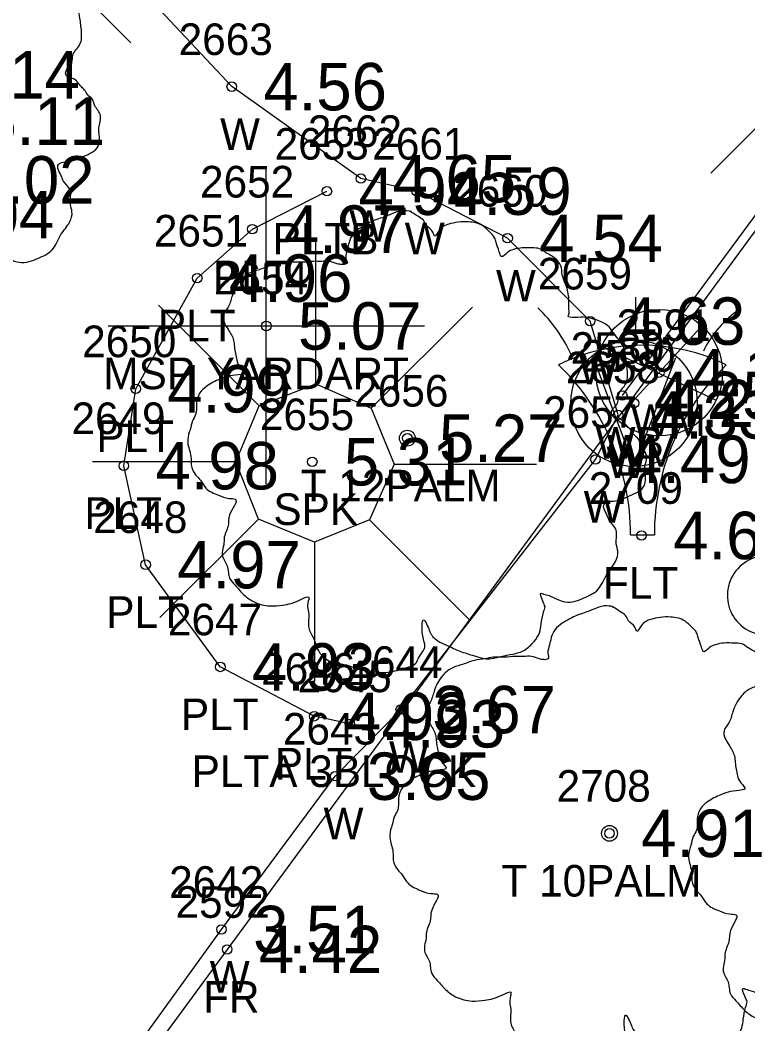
# Model space of a CAD drawing. Extents: x 2608598 to 2610682, y 641451 to 643526.
# Drawn here: x 2610119.19 to 2610142.19, y 642038.34 to 642070.09 of the extents above; entities that cross this region are included whole.
import ezdxf

# ---------------------------------------------------------------- set-up
doc = ezdxf.new("R2010")
doc.units = 0
for name, color, linetype in [('RD_EX_BldgApp', 7, 'Continuous'), ('RD_EX_BldgApp_txCode', 7, 'Continuous'), ('RD_EX_Fence_Other', 7, 'Continuous'), ('RD_EX_Fence_Other_txCode', 7, 'Continuous'), ('RD_EX_Misc', 7, 'Continuous'), ('RD_EX_Misc_txCode', 7, 'Continuous'), ('RD_EX_TX_BldgApp_ELEV', 7, 'Continuous'), ('RD_EX_TX_Fence_Other_ELEV', 7, 'Continuous'), ('RD_EX_TX_Misc_ELEV', 7, 'Continuous'), ('RD_EX_TX_UT_ELEV', 7, 'Continuous'), ('RD_EX_TX_VEG_ELEV', 7, 'Continuous'), ('RD_EX_UT', 7, 'Continuous'), ('RD_EX_UT_txCode', 7, 'Continuous'), ('RD_EX_VEG', 7, 'Continuous'), ('RD_EX_VEG_txCode', 7, 'Continuous'), ('RD_SMD_Locator', 7, 'Continuous')]:
    doc.layers.add(name, color=color, linetype=linetype)

msp = doc.modelspace()

# ---------------------------------------------------------------- linework, layer by layer
at = {"layer": 'RD_EX_BldgApp'}
for p, q in [((2610119.506, 642072.565), (2610122.697, 642069.373)), ((2610144.137, 642068.369), (2610141.019, 642065.251)), ((2610128.54, 642058.584), (2610128.54, 642063.094)), ((2610126.752, 642057.886), (2610123.569, 642061.069)), ((2610130.29, 642057.815), (2610133.486, 642061.011)), ((2610126.009, 642056.122), (2610121.486, 642056.122)), ((2610131.014, 642056.04), (2610135.511, 642056.04)), ((2610126.728, 642054.31), (2610123.61, 642051.193)), ((2610130.236, 642054.286), (2610133.428, 642051.094)), ((2610138.486, 642053.808), (2610139.236, 642053.808)), ((2610128.499, 642053.579), (2610128.499, 642049.168))]:
    msp.add_line(p, q, dxfattribs=at)
for points in [[(2610119.551, 642099.941), (2610134.705, 642085.572), (2610148.567, 642072.254), (2610138.223, 642058.218)], [(2610119.539, 642032.985), (2610125.556, 642041.329), (2610129.153, 642046.176), (2610131.221, 642048.284), (2610137.373, 642056.194), (2610138.092, 642057.602), (2610137.208, 642060.569), (2610134.6, 642063.19), (2610131.718, 642064.679), (2610129.964, 642065.077), (2610125.881, 642067.984), (2610120.868, 642073.349), (2610110.856, 642080.224), (2610108.66, 642082.981), (2610107.198, 642086.318), (2610106.665, 642087.897), (2610105.304, 642090.989)], [(2610129.614, 642047.833), (2610128.487, 642048.071), (2610125.52, 642049.632), (2610123.16, 642052.866), (2610122.469, 642055.996), (2610122.847, 642058.428), (2610124.792, 642061.928), (2610126.532, 642063.478), (2610128.89, 642064.676)]]:
    msp.add_lwpolyline(points, dxfattribs=at)
msp.add_lwpolyline([(2610126.752, 642057.886), (2610128.54, 642058.584), (2610130.29, 642057.815), (2610131.014, 642056.04), (2610130.236, 642054.286), (2610128.499, 642053.579), (2610126.728, 642054.31), (2610126.009, 642056.122)], close=True, dxfattribs=at)
for centre, radius, start, end in [((2610100.78, 642061.146), 37.876, 358.0671, 0.2715), ((2610132.169, 642057.451), 4.895, 24.3279, 46.2665), ((2610143.749, 642058.201), 3.283, 123.2906, 154.4886), ((2610138.861, 642053.808), 5.997, 63.7794, 116.2206), ((2610130.986, 642053.808), 7.5, 0, 45.8366), ((2610146.736, 642053.808), 7.5, 134.1634, 180)]:
    msp.add_arc(centre, radius, start, end, dxfattribs=at)
at = {"layer": 'RD_EX_Fence_Other'}
msp.add_lwpolyline([(2610147.084, 642069.782), (2610125.734, 642040.697), (2610098.694, 642003.858), (2610084.195, 641984.008), (2610080.523, 641986.54)], dxfattribs=at)
at = {"layer": 'RD_EX_Misc'}
for p, q in [((2610126.974, 642055.415), (2610126.974, 642065.415)), ((2610121.974, 642060.415), (2610131.974, 642060.415))]:
    msp.add_line(p, q, dxfattribs=at)
at = {"layer": 'RD_EX_UT'}
for p, q in [((2610138.041, 642057.481), (2610140.709, 642060.378)), ((2610137.56, 642059.777), (2610141.191, 642058.064)), ((2610138.594, 642055.977), (2610137.29, 642059.46)), ((2610138.594, 642055.977), (2610139.916, 642059.422))]:
    msp.add_line(p, q, dxfattribs=at)
for centre in [(2610139.393, 642058.94), (2610138.594, 642057.97)]:
    msp.add_circle(centre, 2, dxfattribs=at)
at = {"layer": 'RD_EX_VEG'}
for centre, radius in [((2610131.431, 642056.866), 0.25), ((2610131.418, 642056.847), 0.0001), ((2610137.817, 642044.369), 0.25), ((2610137.804, 642044.35), 0.0001)]:
    msp.add_circle(centre, radius, dxfattribs=at)
msp.add_arc((2610142.8, 642051.893), 1.257, 96.4518, 294.734, dxfattribs=at)
for points in [[(2610118.534, 642062.279), (2610118.459, 642062.454), (2610118.409, 642062.703), (2610118.484, 642062.678), (2610118.659, 642062.628), (2610118.934, 642062.503), (2610119.159, 642062.429), (2610119.483, 642062.454), (2610119.758, 642062.553), (2610120.208, 642062.828), (2610120.483, 642063.303), (2610120.758, 642063.703), (2610120.833, 642064.028), (2610120.783, 642064.253), (2610120.758, 642064.752), (2610120.558, 642065.002), (2610120.508, 642065.127), (2610120.408, 642065.527), (2610120.483, 642065.577), (2610120.758, 642065.627), (2610121.133, 642065.752), (2610121.408, 642065.877), (2610121.632, 642066.052), (2610121.707, 642066.277), (2610121.682, 642066.677), (2610121.732, 642067.076), (2610121.657, 642067.226), (2610121.557, 642067.376), (2610121.482, 642067.576), (2610121.333, 642067.726), (2610121.233, 642067.876), (2610121.133, 642067.976), (2610121.008, 642068.126), (2610120.833, 642068.251), (2610120.683, 642068.301), (2610120.633, 642068.451), (2610120.783, 642068.651), (2610120.833, 642068.751), (2610120.858, 642068.976), (2610121.083, 642069.325), (2610121.133, 642069.725), (2610121.083, 642070.15), (2610121.033, 642070.425), (2610120.883, 642070.7), (2610120.683, 642070.95), (2610120.558, 642071.125), (2610120.383, 642071.25), (2610120.058, 642071.375), (2610119.808, 642071.425), (2610119.458, 642071.425), (2610119.258, 642071.475), (2610119.283, 642071.525), (2610119.283, 642071.674), (2610119.283, 642071.949), (2610119.208, 642072.399), (2610119.059, 642072.899), (2610119.059, 642072.924), (2610118.959, 642073.174), (2610118.734, 642073.374), (2610118.559, 642073.474), (2610118.359, 642073.599), (2610118.109, 642073.624), (2610117.809, 642073.624), (2610117.534, 642073.574), (2610117.334, 642073.474), (2610117.159, 642073.349), (2610117.084, 642073.499), (2610116.984, 642073.799), (2610116.934, 642073.948), (2610116.785, 642074.123), (2610116.56, 642074.323), (2610116.11, 642074.448), (2610115.485, 642074.373), (2610115.185, 642074.173), (2610115.035, 642073.998), (2610114.985, 642074.123), (2610114.785, 642074.323), (2610114.685, 642074.498), (2610114.511, 642074.623), (2610114.361, 642074.723), (2610114.261, 642074.773)], [(2610131.563, 642064.033), (2610131.263, 642064.058), (2610130.938, 642063.958), (2610130.688, 642063.858), (2610130.463, 642063.783), (2610130.238, 642063.683), (2610129.938, 642063.508), (2610129.713, 642063.308), (2610129.588, 642063.058), (2610129.538, 642062.833), (2610129.489, 642062.559), (2610129.489, 642062.384), (2610129.364, 642062.359), (2610129.214, 642062.384), (2610128.964, 642062.459), (2610128.714, 642062.459), (2610128.464, 642062.459), (2610128.114, 642062.434), (2610127.764, 642062.434), (2610127.489, 642062.384), (2610127.165, 642062.334), (2610126.79, 642062.209), (2610126.44, 642062.084), (2610126.14, 642061.834), (2610125.89, 642061.359), (2610125.765, 642061.009), (2610125.615, 642060.759), (2610125.765, 642060.31), (2610125.94, 642059.96), (2610125.965, 642059.76), (2610126.04, 642059.335), (2610126.14, 642059.11), (2610126.265, 642058.91), (2610126.19, 642058.885), (2610125.815, 642058.835), (2610125.515, 642058.735), (2610125.09, 642058.51), (2610124.866, 642058.285), (2610124.766, 642057.96), (2610124.741, 642057.611), (2610124.641, 642057.411), (2610124.566, 642057.136), (2610124.541, 642057.061), (2610124.491, 642056.736), (2610124.591, 642056.286), (2610124.616, 642055.936), (2610124.741, 642055.711), (2610124.891, 642055.537), (2610125.065, 642055.287), (2610125.465, 642055.062), (2610125.79, 642054.962), (2610125.99, 642054.937), (2610125.815, 642054.437), (2610125.765, 642054.087), (2610125.64, 642053.687), (2610125.64, 642053.612), (2610125.59, 642053.138), (2610125.74, 642052.813), (2610125.815, 642052.438), (2610125.99, 642052.213), (2610126.265, 642051.913), (2610126.59, 642051.688), (2610127.09, 642051.563), (2610127.489, 642051.588), (2610128.064, 642051.763), (2610128.314, 642051.838), (2610128.289, 642051.663), (2610128.314, 642051.288), (2610128.314, 642050.864), (2610128.464, 642050.539), (2610128.564, 642050.264), (2610128.714, 642050.014), (2610129.039, 642049.789), (2610129.439, 642049.714), (2610129.863, 642049.564), (2610130.313, 642049.489), (2610130.813, 642049.464), (2610131.413, 642049.614), (2610131.688, 642049.739), (2610131.788, 642049.914), (2610131.987, 642050.289), (2610131.937, 642050.514), (2610131.962, 642051.114), (2610132.062, 642050.939), (2610132.237, 642050.589), (2610132.737, 642050.289), (2610133.137, 642050.114), (2610133.612, 642049.964), (2610133.912, 642049.889), (2610134.386, 642049.964), (2610134.761, 642050.039), (2610135.136, 642050.164), (2610135.436, 642050.439), (2610135.611, 642050.714), (2610135.661, 642050.989), (2610135.736, 642051.363), (2610135.786, 642051.538)], [(2610135.786, 642051.538), (2610135.711, 642051.713), (2610135.661, 642051.963), (2610135.736, 642051.938), (2610135.911, 642051.888), (2610136.186, 642051.763), (2610136.411, 642051.688), (2610136.735, 642051.713), (2610137.01, 642051.813), (2610137.46, 642052.088), (2610137.735, 642052.563), (2610138.01, 642052.963), (2610138.085, 642053.288), (2610138.035, 642053.512), (2610138.01, 642054.012), (2610137.81, 642054.262), (2610137.76, 642054.387), (2610137.66, 642054.787), (2610137.735, 642054.837), (2610138.01, 642054.887), (2610138.385, 642055.012), (2610138.66, 642055.137), (2610138.884, 642055.312), (2610138.959, 642055.537), (2610138.934, 642055.936), (2610138.984, 642056.336), (2610138.909, 642056.486), (2610138.809, 642056.636), (2610138.734, 642056.836), (2610138.585, 642056.986), (2610138.485, 642057.136), (2610138.385, 642057.236), (2610138.26, 642057.386), (2610138.085, 642057.511), (2610137.935, 642057.561), (2610137.885, 642057.711), (2610138.035, 642057.911), (2610138.085, 642058.01), (2610138.11, 642058.235), (2610138.335, 642058.585), (2610138.385, 642058.985), (2610138.335, 642059.41), (2610138.285, 642059.685), (2610138.135, 642059.96), (2610137.935, 642060.21), (2610137.81, 642060.384), (2610137.635, 642060.509), (2610137.31, 642060.634), (2610137.06, 642060.684), (2610136.71, 642060.684), (2610136.51, 642060.734), (2610136.535, 642060.784), (2610136.535, 642060.934), (2610136.535, 642061.209), (2610136.46, 642061.659), (2610136.311, 642062.159), (2610136.311, 642062.184), (2610136.211, 642062.434), (2610135.986, 642062.633), (2610135.811, 642062.733), (2610135.611, 642062.858), (2610135.361, 642062.883), (2610135.061, 642062.883), (2610134.786, 642062.833), (2610134.586, 642062.733), (2610134.411, 642062.608), (2610134.336, 642062.758), (2610134.236, 642063.058), (2610134.186, 642063.208), (2610134.037, 642063.383), (2610133.812, 642063.583), (2610133.362, 642063.708), (2610132.737, 642063.633), (2610132.437, 642063.433), (2610132.287, 642063.258), (2610132.237, 642063.383), (2610132.037, 642063.583), (2610131.937, 642063.758), (2610131.763, 642063.883), (2610131.613, 642063.983), (2610131.513, 642064.033)], [(2610137.949, 642051.536), (2610137.649, 642051.561), (2610137.324, 642051.461), (2610137.074, 642051.361), (2610136.849, 642051.286), (2610136.624, 642051.186), (2610136.324, 642051.011), (2610136.1, 642050.811), (2610135.975, 642050.561), (2610135.925, 642050.336), (2610135.875, 642050.062), (2610135.875, 642049.887), (2610135.75, 642049.862), (2610135.6, 642049.887), (2610135.35, 642049.962), (2610135.1, 642049.962), (2610134.85, 642049.962), (2610134.5, 642049.937), (2610134.15, 642049.937), (2610133.876, 642049.887), (2610133.551, 642049.837), (2610133.176, 642049.712), (2610132.826, 642049.587), (2610132.526, 642049.337), (2610132.276, 642048.862), (2610132.151, 642048.512), (2610132.001, 642048.262), (2610132.151, 642047.813), (2610132.326, 642047.463), (2610132.351, 642047.263), (2610132.426, 642046.838), (2610132.526, 642046.613), (2610132.651, 642046.413), (2610132.576, 642046.388), (2610132.201, 642046.338), (2610131.901, 642046.238), (2610131.477, 642046.013), (2610131.252, 642045.788), (2610131.152, 642045.464), (2610131.127, 642045.114), (2610131.027, 642044.914), (2610130.952, 642044.639), (2610130.927, 642044.564), (2610130.877, 642044.239), (2610130.977, 642043.789), (2610131.002, 642043.439), (2610131.127, 642043.215), (2610131.277, 642043.04), (2610131.452, 642042.79), (2610131.851, 642042.565), (2610132.176, 642042.465), (2610132.376, 642042.44), (2610132.201, 642041.94), (2610132.151, 642041.59), (2610132.026, 642041.19), (2610132.026, 642041.116), (2610131.976, 642040.641), (2610132.126, 642040.316), (2610132.201, 642039.941), (2610132.376, 642039.716), (2610132.651, 642039.416), (2610132.976, 642039.191), (2610133.476, 642039.066), (2610133.876, 642039.091), (2610134.45, 642039.266), (2610134.7, 642039.341), (2610134.675, 642039.166), (2610134.7, 642038.791), (2610134.7, 642038.367), (2610134.85, 642038.042), (2610134.95, 642037.767), (2610135.1, 642037.517), (2610135.425, 642037.292), (2610135.825, 642037.217), (2610136.249, 642037.067), (2610136.699, 642036.992), (2610137.199, 642036.967), (2610137.799, 642037.117), (2610138.074, 642037.242), (2610138.174, 642037.417), (2610138.374, 642037.792), (2610138.324, 642038.017), (2610138.349, 642038.617), (2610138.448, 642038.442), (2610138.623, 642038.092), (2610139.123, 642037.792), (2610139.523, 642037.617), (2610139.998, 642037.467), (2610140.298, 642037.392), (2610140.772, 642037.467), (2610141.147, 642037.542), (2610141.522, 642037.667), (2610141.822, 642037.942), (2610141.997, 642038.217), (2610142.047, 642038.492), (2610142.122, 642038.866), (2610142.172, 642039.041)], [(2610142.172, 642039.041), (2610142.097, 642039.216), (2610142.047, 642039.466), (2610142.122, 642039.441), (2610142.297, 642039.391), (2610142.572, 642039.266), (2610142.797, 642039.191), (2610143.121, 642039.216), (2610143.396, 642039.316), (2610143.846, 642039.591), (2610144.121, 642040.066), (2610144.396, 642040.466), (2610144.471, 642040.791), (2610144.421, 642041.016), (2610144.396, 642041.515), (2610144.196, 642041.765), (2610144.146, 642041.89), (2610144.046, 642042.29), (2610144.121, 642042.34), (2610144.396, 642042.39), (2610144.771, 642042.515), (2610145.046, 642042.64), (2610145.271, 642042.815), (2610145.345, 642043.04), (2610145.321, 642043.439), (2610145.37, 642043.839), (2610145.296, 642043.989), (2610145.196, 642044.139), (2610145.121, 642044.339), (2610144.971, 642044.489), (2610144.871, 642044.639), (2610144.771, 642044.739), (2610144.646, 642044.889), (2610144.471, 642045.014), (2610144.321, 642045.064), (2610144.271, 642045.214), (2610144.421, 642045.414), (2610144.471, 642045.514), (2610144.496, 642045.738), (2610144.721, 642046.088), (2610144.771, 642046.488), (2610144.721, 642046.913), (2610144.671, 642047.188), (2610144.521, 642047.463), (2610144.321, 642047.713), (2610144.196, 642047.888), (2610144.021, 642048.012), (2610143.696, 642048.137), (2610143.446, 642048.187), (2610143.096, 642048.187), (2610142.897, 642048.237), (2610142.922, 642048.287), (2610142.922, 642048.437), (2610142.922, 642048.712), (2610142.847, 642049.162), (2610142.697, 642049.662), (2610142.697, 642049.687), (2610142.597, 642049.937), (2610142.372, 642050.137), (2610142.197, 642050.236), (2610141.997, 642050.361), (2610141.747, 642050.386), (2610141.447, 642050.386), (2610141.172, 642050.336), (2610140.972, 642050.236), (2610140.797, 642050.112), (2610140.722, 642050.261), (2610140.623, 642050.561), (2610140.573, 642050.711), (2610140.423, 642050.886), (2610140.198, 642051.086), (2610139.748, 642051.211), (2610139.123, 642051.136), (2610138.823, 642050.936), (2610138.673, 642050.761), (2610138.623, 642050.886), (2610138.423, 642051.086), (2610138.324, 642051.261), (2610138.149, 642051.386), (2610137.999, 642051.486), (2610137.899, 642051.536)], [(2610147.388, 642050.889), (2610147.088, 642050.914), (2610146.764, 642050.814), (2610146.514, 642050.715), (2610146.289, 642050.64), (2610146.064, 642050.54), (2610145.764, 642050.365), (2610145.539, 642050.165), (2610145.414, 642049.915), (2610145.364, 642049.69), (2610145.314, 642049.415), (2610145.314, 642049.24), (2610145.189, 642049.215), (2610145.039, 642049.24), (2610144.789, 642049.315), (2610144.539, 642049.315), (2610144.29, 642049.315), (2610143.94, 642049.29), (2610143.59, 642049.29), (2610143.315, 642049.24), (2610142.99, 642049.19), (2610142.615, 642049.065), (2610142.265, 642048.94), (2610141.966, 642048.69), (2610141.716, 642048.216), (2610141.591, 642047.866), (2610141.441, 642047.616), (2610141.591, 642047.166), (2610141.766, 642046.816), (2610141.791, 642046.616), (2610141.866, 642046.192), (2610141.966, 642045.967), (2610142.091, 642045.767), (2610142.016, 642045.742), (2610141.641, 642045.692), (2610141.341, 642045.592), (2610140.916, 642045.367), (2610140.691, 642045.142), (2610140.591, 642044.817), (2610140.566, 642044.467), (2610140.466, 642044.267), (2610140.391, 642043.992), (2610140.366, 642043.917), (2610140.316, 642043.593), (2610140.416, 642043.143), (2610140.441, 642042.793), (2610140.566, 642042.568), (2610140.716, 642042.393), (2610140.891, 642042.143), (2610141.291, 642041.918), (2610141.616, 642041.818), (2610141.816, 642041.793), (2610141.641, 642041.294), (2610141.591, 642040.944), (2610141.466, 642040.544), (2610141.466, 642040.469), (2610141.416, 642039.994), (2610141.566, 642039.669), (2610141.641, 642039.295), (2610141.816, 642039.07), (2610142.091, 642038.77), (2610142.415, 642038.545), (2610142.915, 642038.42), (2610143.315, 642038.445), (2610143.89, 642038.62), (2610144.14, 642038.695), (2610144.115, 642038.52), (2610144.14, 642038.145), (2610144.14, 642037.72), (2610144.29, 642037.395), (2610144.39, 642037.12), (2610144.539, 642036.871), (2610144.864, 642036.646), (2610145.264, 642036.571), (2610145.689, 642036.421), (2610146.139, 642036.346), (2610146.639, 642036.321), (2610147.238, 642036.471), (2610147.513, 642036.596), (2610147.613, 642036.771), (2610147.813, 642037.145), (2610147.763, 642037.37), (2610147.788, 642037.97), (2610147.888, 642037.795), (2610148.063, 642037.445), (2610148.563, 642037.145), (2610148.963, 642036.971), (2610149.437, 642036.821), (2610149.737, 642036.746), (2610150.212, 642036.821), (2610150.587, 642036.896), (2610150.962, 642037.021), (2610151.262, 642037.295), (2610151.436, 642037.57), (2610151.486, 642037.845), (2610151.561, 642038.22), (2610151.611, 642038.395)]]:
    msp.add_spline(points, degree=3, dxfattribs=at)
at = {"layer": 'RD_SMD_Locator'}
for centre in [(2610125.881, 642067.984), (2610129.964, 642065.077), (2610128.89, 642064.676), (2610131.718, 642064.679), (2610126.532, 642063.478), (2610134.6, 642063.19), (2610124.792, 642061.928), (2610126.974, 642060.415), (2610137.208, 642060.569), (2610139.393, 642058.94), (2610122.847, 642058.428), (2610138.223, 642058.218), (2610138.594, 642057.97), (2610138.092, 642057.602), (2610131.431, 642056.866), (2610137.373, 642056.194), (2610122.469, 642055.996), (2610128.426, 642056.12), (2610138.833, 642053.79), (2610123.16, 642052.866), (2610125.52, 642049.632), (2610131.221, 642048.284), (2610128.487, 642048.071), (2610129.614, 642047.833), (2610129.153, 642046.176), (2610137.817, 642044.369), (2610125.556, 642041.329), (2610125.734, 642040.697)]:
    msp.add_circle(centre, 0.15, dxfattribs=at)

# ---------------------------------------------------------------- texts
at = {"layer": 'RD_EX_BldgApp_txCode'}
for s, p in [('2653', (2610127.237, 642065.676)), ('2652', (2610124.879, 642064.478)), ('2651', (2610123.422, 642062.928)), ('PLTB', (2610127.174, 642062.676)), ('PLT', (2610125.288, 642061.478)), ('PLT', (2610123.548, 642059.928)), ('2650', (2610121.154, 642059.428)), ('2649', (2610120.816, 642056.996)), ('2655', (2610126.772, 642057.12)), ('PLT', (2610121.603, 642056.428)), ('2709', (2610137.164, 642054.79)), ('SPK', (2610127.197, 642054.12)), ('PLT', (2610121.225, 642053.996)), ('2648', (2610121.506, 642053.866)), ('FLT', (2610137.613, 642051.79)), ('PLT', (2610121.916, 642050.866)), ('2647', (2610123.867, 642050.632)), ('2646', (2610126.81, 642049.071)), ('2645', (2610127.961, 642048.833)), ('PLT', (2610124.276, 642047.632)), ('PLTA 3BLOCK', (2610124.614, 642045.833)), ('PLT', (2610127.243, 642046.071))]:
    msp.add_text(s, height=1, dxfattribs=at).set_placement(p)
at = {"layer": 'RD_EX_Fence_Other_txCode'}
for s, p in [('2592', (2610124.104, 642041.697)), ('FR', (2610124.978, 642038.697))]:
    msp.add_text(s, height=1, dxfattribs=at).set_placement(p)
at = {"layer": 'RD_EX_Misc_txCode'}
for s, p in [('2663', (2610124.204, 642068.984)), ('W', (2610125.511, 642065.984)), ('2662', (2610128.287, 642066.077)), ('2661', (2610130.324, 642065.679)), ('2660', (2610132.883, 642064.19)), ('W', (2610129.594, 642063.077)), ('W', (2610131.348, 642062.679)), ('2654', (2610125.32, 642061.415)), ('2659', (2610135.554, 642061.569)), ('W', (2610134.23, 642061.19)), ('2589', (2610136.593, 642059.218)), ('2658', (2610136.438, 642058.602)), ('W', (2610136.837, 642058.569)), ('MSP YARDART', (2610121.824, 642058.415)), ('2657', (2610135.719, 642057.194)), ('WB', (2610137.381, 642056.218)), ('W', (2610137.721, 642055.602)), ('W', (2610137.003, 642054.194)), ('2644', (2610129.567, 642049.284)), ('2643', (2610127.499, 642047.176)), ('W', (2610130.851, 642046.284)), ('W', (2610128.783, 642044.176)), ('2642', (2610123.903, 642042.329)), ('W', (2610125.186, 642039.329))]:
    msp.add_text(s, height=1, dxfattribs=at).set_placement(p)
at = {"layer": 'RD_EX_TX_BldgApp_ELEV'}
for s, p in [('5.14', (2610117.18, 642067.607)), ('5.11', (2610117.97, 642066.144)), ('5.02', (2610117.64, 642064.287)), ('4.94', (2610129.89, 642063.926)), ('5.04', (2610116.368, 642063.184)), ('4.97', (2610127.532, 642062.728)), ('4.96', (2610125.792, 642061.178)), ('4.99', (2610123.847, 642057.678)), ('4.98', (2610123.469, 642055.246)), ('5.31', (2610129.426, 642055.37)), ('4.69', (2610139.833, 642053.04)), ('4.97', (2610124.16, 642052.116)), ('4.93', (2610126.52, 642048.882)), ('4.92', (2610129.487, 642047.321)), ('4.93', (2610130.614, 642047.083))]:
    msp.add_text(s, height=1.5, dxfattribs=at).set_placement(p)
at = {"layer": 'RD_EX_TX_Fence_Other_ELEV'}
msp.add_text('4.42', height=1.5, dxfattribs=at).set_placement((2610126.734, 642039.947))
at = {"layer": 'RD_EX_TX_Misc_ELEV'}
for s, p in [('4.56', (2610126.881, 642067.234)), ('4.65', (2610130.964, 642064.327)), ('4.59', (2610132.718, 642063.929)), ('4.54', (2610135.6, 642062.44)), ('5.07', (2610127.974, 642059.665)), ('4.63', (2610138.208, 642059.819)), ('4.25', (2610139.223, 642057.468)), ('4.33', (2610139.092, 642056.852)), ('4.49', (2610138.373, 642055.444)), ('3.67', (2610132.221, 642047.534)), ('3.65', (2610130.153, 642045.426)), ('3.51', (2610126.556, 642040.579))]:
    msp.add_text(s, height=1.5, dxfattribs=at).set_placement(p)
at = {"layer": 'RD_EX_TX_UT_ELEV'}
for s, p in [('4.11', (2610140.393, 642058.19)), ('4.24', (2610139.594, 642057.22))]:
    msp.add_text(s, height=1.5, dxfattribs=at).set_placement(p)
at = {"layer": 'RD_EX_TX_VEG_ELEV'}
for s, p in [('5.27', (2610132.431, 642056.116)), ('4.91', (2610138.817, 642043.619))]:
    msp.add_text(s, height=1.5, dxfattribs=at).set_placement(p)
at = {"layer": 'RD_EX_UT_txCode'}
for s, p in [('2591', (2610138.047, 642059.94)), ('2590', (2610136.925, 642058.97)), ('WM', (2610138.488, 642056.94)), ('WV', (2610137.736, 642055.97))]:
    msp.add_text(s, height=1, dxfattribs=at).set_placement(p)
at = {"layer": 'RD_EX_VEG_txCode'}
for s, p in [('2656', (2610129.754, 642057.866)), ('T 12PALM', (2610128.061, 642054.866)), ('2708', (2610136.148, 642045.369)), ('T 10PALM', (2610134.407, 642042.369))]:
    msp.add_text(s, height=1, dxfattribs=at).set_placement(p)

doc.saveas('drawing.dxf')
